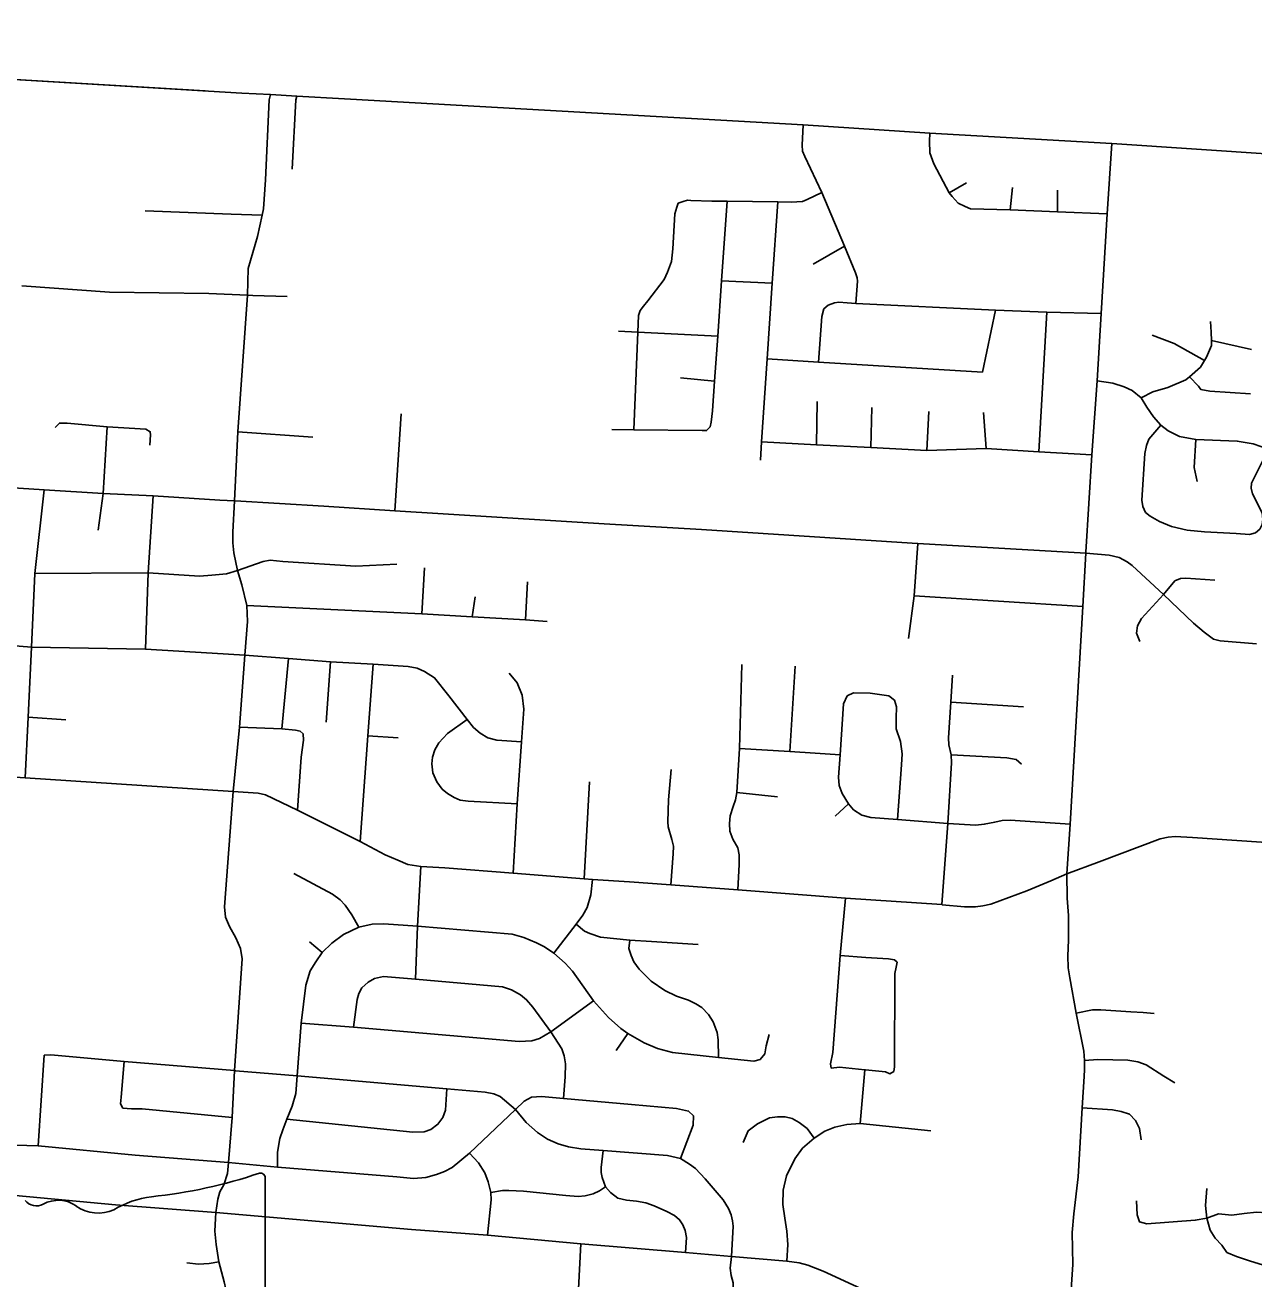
# Model space of a CAD drawing. Extents: x 1755200 to 1902939, y 644115 to 788070.
# Drawn here: x 1849254 to 1856712, y 769950 to 777564 of the extents above; entities that cross this region are included whole.
import ezdxf

# ---------------------------------------------------------------- set-up
doc = ezdxf.new("R2010")
doc.units = 0
for name, color, linetype in [('GM_X_City_Street', 7, 'Continuous'), ('GM_X_County', 7, 'Continuous'), ('GM_X_State_Shield', 7, 'Continuous')]:
    doc.layers.add(name, color=color, linetype=linetype)

msp = doc.modelspace()

# ---------------------------------------------------------------- linework, layer by layer
at = {"layer": 'GM_X_City_Street'}
for points in [[(1848003.3, 777293.9), (1848085.5, 777300.2), (1848275.6, 777289.2), (1848580.5, 777270.7), (1850346.1, 777164.3)], [(1850524.9, 774675.4), (1850544.8, 775094.5), (1850602.9, 775922.8), (1850607.5, 776085.4), (1850663.7, 776279.5), (1850693.2, 776410.2), (1850701.6, 776447.7), (1850713.1, 776623.9), (1850736.1, 777109.6), (1850743.6, 777141.3)], [(1850874, 776688.6), (1850896, 777109.4), (1850903.2, 777132.2)], [(1851193, 777115.8), (1851228.1, 777113.8), (1853976.6, 776957.1), (1854745.5, 776908), (1855849, 776844), (1860837.1, 776510.3)], [(1854295.2, 775873.4), (1854305, 776009.2), (1854303.6, 776029.3), (1854294.5, 776059.6), (1854226.1, 776221.8), (1854089.1, 776546.7), (1853985.8, 776766.2), (1853972, 776799.1), (1853970.3, 776834.8), (1853976.6, 776957.1)], [(1854745.5, 776908), (1854743.3, 776859.6), (1854745.1, 776787.7), (1854770.3, 776720.3), (1854862.7, 776545.7), (1854881, 776522), (1854917.8, 776483), (1854959.2, 776461.8), (1854992.7, 776448.8), (1855232.1, 776441.2), (1855520.7, 776429.3), (1855821.6, 776417.1)], [(1855691.7, 774363), (1855727.8, 774954.1), (1855761.6, 775402.9), (1855785.5, 775813.1), (1855821.6, 776417.1), (1855849, 776844)], [(1854862.7, 776545.7), (1854967.3, 776605.8)], [(1855232.1, 776441.2), (1855246.1, 776578.1)], [(1855520.7, 776429.3), (1855519.3, 776560.5)], [(1852815.1, 775109), (1852948.9, 775105.3), (1853362.3, 775101.9), (1853390.2, 775101.1), (1853410.9, 775124.6), (1853417.7, 775152.4), (1853425.6, 775222.3), (1853438.4, 775402), (1853457.7, 775675.5), (1853481.5, 776011.7), (1853515.6, 776493.5)], [(1852948.9, 775105.3), (1852972.6, 775699.1), (1852976.6, 775799.5), (1852987.5, 775831.3), (1853006.2, 775856.8), (1853033.1, 775890.1), (1853132.7, 776019.5), (1853151.9, 776063.1), (1853164.8, 776094.8), (1853177.7, 776128.5), (1853185.9, 776204.4), (1853197.9, 776418.3), (1853209.1, 776458.1), (1853217.7, 776481.9), (1853248, 776493.1), (1853274.2, 776500.3), (1853294.1, 776497.8), (1853421.9, 776494.3), (1853515.6, 776493.5), (1853821.6, 776491), (1853903.1, 776489), (1853971.2, 776493.1), (1853999.5, 776504.4), (1854089.1, 776546.7)], [(1853716.7, 774921.8), (1853724.2, 775033.9), (1853757.8, 775537.2), (1853788.6, 775997), (1853821.6, 776491)], [(1849982.2, 776435.3), (1850504.8, 776414.8), (1850693.2, 776410.2)], [(1854036.3, 776112.8), (1854226.1, 776221.8)], [(1849234, 775980.6), (1849766.4, 775942.5), (1850368.8, 775934.4), (1850602.9, 775922.8), (1850636.5, 775921.7)], [(1853481.5, 776011.7), (1853788.6, 775997)], [(1850636.5, 775921.7), (1850844.4, 775915.2)], [(1854069.1, 775517.7), (1854089.2, 775794.8), (1854102.4, 775840.5), (1854127.1, 775863.9), (1854165.4, 775876.9), (1854193.5, 775882.1), (1854243.3, 775876.7), (1854295.2, 775873.4), (1855144.2, 775833.6), (1855455.8, 775821.5), (1855785.5, 775813.1)], [(1855064.4, 775455.4), (1855144.2, 775833.6)], [(1855406.5, 774973.3), (1855455.8, 775821.5)], [(1856027.9, 775301.2), (1856097.8, 775336.7), (1856190.4, 775362.2), (1856299.6, 775409.3), (1856320.8, 775428), (1856387.8, 775487), (1856411.1, 775527), (1856423.5, 775548.1), (1856455.4, 775617.3), (1856454, 775649.1), (1856451.7, 775699.5), (1856447.6, 775763.7)], [(1852856, 775704.7), (1852972.6, 775699.1), (1853457.7, 775675.5)], [(1856093.6, 775681.4), (1856228, 775629.6), (1856411.1, 775527)], [(1856454, 775649.1), (1856696.5, 775594.6)], [(1853757.8, 775537.2), (1854069.1, 775517.7), (1855064.4, 775455.4)], [(1853231.5, 775422), (1853438.4, 775402)], [(1856320.8, 775428), (1856376.5, 775371.1), (1856389.9, 775350.7), (1856443.5, 775341.2), (1856690.8, 775324.4)], [(1857027.8, 773786.9), (1857073.8, 774436.9), (1857078.6, 774594.3), (1857071.4, 774654.8), (1857042.3, 774729.9), (1856986.6, 774846.1), (1856918.8, 774916.3), (1856851, 774967.2), (1856800.2, 774988.9), (1856708.2, 775020.4), (1856611.3, 775037.4), (1856359.6, 775047), (1856260.3, 775066.4), (1856192.5, 775100.3), (1856146.5, 775134.2), (1856102.9, 775185), (1856061.8, 775243.1), (1856027.9, 775301.2), (1855972.2, 775344.8), (1855923.8, 775366.6), (1855856, 775388.4), (1855761.6, 775402.9)], [(1854056.9, 775015.9), (1854060.5, 775278.9)], [(1851497, 774614.9), (1851535.7, 775203.2)], [(1854386.1, 774998.2), (1854393, 775241.6)], [(1854726.9, 774979.8), (1854738, 775218.1)], [(1855086.5, 774992.5), (1855071.4, 775210.9)], [(1849435.4, 775120.9), (1849462.1, 775147.5), (1849509.3, 775147.5), (1849751.4, 775123.3), (1849986.2, 775110), (1850012.9, 775094.3), (1850015.3, 775076.1), (1850011.7, 775013.1)], [(1849697.4, 774496.3), (1849727.2, 774719), (1849751.4, 775123.3)], [(1856146.5, 775134.2), (1856074.4, 775048.9), (1856060.1, 775011.7), (1856050.5, 774962.6), (1856032.5, 774679.5), (1856038.5, 774639.9), (1856054.1, 774605.1), (1856081.7, 774581.1), (1856138, 774548.7), (1856211.2, 774519.9), (1856307.2, 774497.1), (1856412.7, 774487.5), (1856604.7, 774475.6), (1856685, 774469.5), (1856721, 774481.5), (1856747.4, 774503.1), (1856763, 774530.7), (1856766.6, 774563.1), (1856761.8, 774601.5), (1856703, 774717.8), (1856694.6, 774751.4), (1856697, 774781.4), (1856719.8, 774827), (1856800.2, 774988.9)], [(1850544.8, 775094.5), (1850999.9, 775061.1)], [(1856366.8, 774792.8), (1856349.9, 774877.6), (1856359.6, 775047)], [(1853724.2, 775033.9), (1854056.9, 775015.9), (1854386.1, 774998.2), (1854726.9, 774979.8), (1855086.5, 774992.5), (1855406.5, 774973.3), (1855727.8, 774954.1)], [(1847797.6, 774622.4), (1848474.8, 774723.1), (1848718.8, 774763.8), (1848781.8, 774772.3), (1848830.2, 774774.7), (1848939.1, 774767.4), (1849056.6, 774761.3), (1849370.1, 774742), (1849727.2, 774719), (1850031, 774704.5), (1850435.3, 774679.1), (1850524.9, 774675.4), (1850528.1, 774675.2)], [(1849254.6, 772993.9), (1849272, 773361.5), (1849292.1, 773786.1), (1849313.2, 774233.8), (1849370.1, 774742)], [(1849983.8, 773774.8), (1850000.8, 774237.2), (1850031, 774704.5)], [(1850409.4, 770316.4), (1850411.4, 770354.5), (1850423, 770434), (1850436.6, 770478.6), (1850459.8, 770521.3), (1850483.1, 770591.1), (1850488.9, 770657.1), (1850510.3, 770930.5), (1850523.9, 771215.1), (1850570.7, 771893.9), (1850560.9, 771956.7), (1850533.5, 772021.5), (1850494.2, 772090.2), (1850470.6, 772147.1), (1850464.8, 772209.9), (1850517.2, 772909.9), (1850555, 773301.6), (1850586.7, 773738.5), (1850603.6, 773941.9), (1850598.8, 774038.7), (1850569.7, 774164.6), (1850543.1, 774251.7), (1850520.1, 774359.5), (1850514, 774420), (1850514, 774484.1), (1850524.9, 774675.4)], [(1850528.1, 774675.2), (1851067.2, 774642.7), (1851497, 774614.9), (1852768, 774536.2), (1853358.7, 774501.1), (1854637.4, 774417.4)], [(1854616.5, 773838.5), (1854649.1, 774098), (1854672.1, 774415.2)], [(1854637.4, 774417.4), (1854672.1, 774415.2), (1855691.4, 774357)], [(1855576.2, 772409.3), (1855576.2, 772409.3), (1855596.6, 772711.3), (1855673.2, 774033.9), (1855691.4, 774357), (1855691.7, 774363)], [(1855691.4, 774357), (1855833, 774344.9), (1855893.5, 774330.4), (1855943.1, 774303.8), (1855972.2, 774282), (1856162.3, 774105.3), (1856345, 773932.1), (1856410.4, 773877.7), (1856467.3, 773835.3), (1856507.2, 773824.4), (1856727.6, 773807.5)], [(1850313.2, 774217.8), (1850388.1, 774222.7), (1850475.3, 774232.4), (1850543.1, 774251.7), (1850698, 774307.4), (1850741.6, 774314.7), (1850819.1, 774307.4), (1851262.1, 774278.4), (1851509.1, 774290.5)], [(1849313.2, 774233.8), (1849997.8, 774237.2)], [(1849997.8, 774237.2), (1850000.8, 774237.2), (1850313.1, 774217.8), (1850313.2, 774217.8)], [(1851661.6, 773987.9), (1851677.3, 774268.5)], [(1856162.3, 774105.3), (1856232.5, 774188.8), (1856266.4, 774203.3), (1856297.8, 774204.5), (1856475.8, 774192.4)], [(1852291, 773951.5), (1852303.2, 774184)], [(1851966.6, 773970.9), (1851986, 774092)], [(1854649.1, 774098), (1855673.2, 774033.9)], [(1856019.4, 773820.8), (1856000.1, 773871.6), (1856006.1, 773916.4), (1856029.1, 773960), (1856162.3, 774105.3)], [(1850598.8, 774038.7), (1851661.6, 773987.9), (1851966.6, 773970.9), (1852291, 773951.5), (1852421.8, 773941.9)], [(1847957.7, 773895.2), (1848422.7, 773857.2), (1849292.1, 773786.1), (1849983.8, 773774.8), (1850389.3, 773750.4)], [(1850389.3, 773750.4), (1850586.7, 773738.5), (1850853, 773716.7), (1851107.2, 773697.3), (1851366.2, 773682.8), (1851579.3, 773668.3), (1851632.5, 773658.6), (1851678.5, 773639.2), (1851739, 773600.5), (1851826.2, 773491.5), (1851937.4, 773346.4), (1851976, 773298.5), (1852016.1, 773264.5), (1852062.5, 773235.1), (1852116.5, 773221.3), (1852266.3, 773212)], [(1850812.9, 773290.7), (1850853, 773716.7)], [(1851080.2, 773330.9), (1851107.2, 773697.3)], [(1851287.1, 772606.5), (1851333.4, 773247.5), (1851366.2, 773682.8)], [(1853579.9, 772313.2), (1853588.5, 772466), (1853588.5, 772524.7), (1853579.2, 772567.9), (1853549.9, 772620.4), (1853531.3, 772668.3), (1853528.2, 772716.2), (1853532.9, 772762.5), (1853551.4, 772818.1), (1853565.3, 772859.8), (1853574.6, 772903.1), (1853590, 773171.8), (1853603, 773681.3)], [(1853894.3, 773153.3), (1853928.3, 773670.7)], [(1852215.4, 772415), (1852240.1, 772835.1), (1852266.3, 773212), (1852281.4, 773409.2), (1852271.7, 773494), (1852240.2, 773569), (1852191.8, 773629.5)], [(1854817.6, 772223.1), (1854855, 772715.5), (1854876.6, 773083.8), (1854873.5, 773131.7), (1854859.6, 773193.4), (1854858.1, 773235.1), (1854872, 773452.9), (1854882.8, 773616.7)], [(1854250.5, 772834.2), (1854212.5, 772896.9), (1854195.5, 772946.3), (1854190.8, 772997.3), (1854201.6, 773131.7), (1854221.7, 773442.1), (1854243.3, 773490)], [(1854243.3, 773490), (1854282, 773508.5), (1854382.3, 773507), (1854496.7, 773490), (1854530.6, 773465.3)], [(1854549.4, 772739.7), (1854573.9, 773071.4), (1854577, 773139.4), (1854566.2, 773213.5), (1854541.4, 773290.7), (1854539.9, 773355.6), (1854543, 773425.1), (1854530.6, 773465.3)], [(1854872, 773452.9), (1855312.7, 773423.6)], [(1849272, 773361.5), (1849501.3, 773346.1)], [(1850555, 773301.6), (1850812.9, 773290.7), (1850894.8, 773281.5), (1850922.6, 773276.8), (1850941.1, 773259.9)], [(1851937.4, 773346.4), (1851816.9, 773261.4), (1851765.9, 773205.8), (1851739.7, 773162.6), (1851725.8, 773117.7), (1851722.7, 773077.6), (1851728.8, 773023.6), (1851752, 772967.9), (1851784.5, 772924.7), (1851816.9, 772896.9), (1851858.6, 772873.7), (1851894.1, 772858.3), (1851942, 772852.1), (1852240.1, 772835.1)], [(1850907.2, 772796.5), (1850930.3, 773117.7), (1850944.2, 773221.3), (1850941.1, 773259.9)], [(1851333.4, 773247.5), (1851517.2, 773236.7)], [(1853590, 773171.8), (1853894.3, 773153.3), (1854048.8, 773142.4)], [(1854048.8, 773142.4), (1854201.6, 773131.7)], [(1854873.5, 773131.7), (1855212.8, 773114.4), (1855268.1, 773103.6), (1855300.7, 773075.9)], [(1848750.6, 773027.2), (1849254.6, 772993.9), (1850517.2, 772909.9), (1850667.8, 772900), (1850712.5, 772890.7), (1850907.2, 772796.5), (1851287.1, 772606.5), (1851440, 772526.2), (1851515.7, 772492.2), (1851577.5, 772466), (1851656.2, 772453.6), (1851801.4, 772447.4), (1852215.4, 772415), (1852646.3, 772379.5), (1852697.3, 772376.4), (1852923.1, 772361)], [(1853173.2, 772344), (1853186.9, 772532.4), (1853188.4, 772578.7), (1853179.2, 772618.9), (1853157.5, 772696.1), (1853154.5, 772725.5), (1853159.1, 772859.8), (1853174.5, 773043.6)], [(1852646.3, 772379.5), (1852678.7, 772969.5)], [(1853574.6, 772903.1), (1853820.1, 772876.8)], [(1854170.8, 772761), (1854250.5, 772834.2)], [(1854250.5, 772834.2), (1854282, 772799.6), (1854332.9, 772767.2), (1854386.7, 772752.9), (1854549.4, 772739.7), (1854855, 772715.5), (1855023.9, 772706.5), (1855075.7, 772711.3), (1855139.4, 772724.6), (1855183.9, 772733), (1855233.3, 772735.4), (1855596.6, 772711.3)], [(1855771.8, 772482.7), (1856143.1, 772622), (1856192.5, 772632.8), (1856234.2, 772635.9), (1856339.5, 772630.9), (1857445.3, 772556.8), (1857752.7, 772545.4), (1858082.8, 772519.8), (1858575.2, 772485.7), (1858649.1, 772465.7), (1858711.8, 772445.8), (1858802.8, 772406), (1859181.4, 772127.1), (1859281, 772078.7), (1859372, 772050.2), (1859502.9, 772030.3), (1860618.9, 771967.7)], [(1851622.7, 771770.3), (1851634.5, 772092.2), (1851656.2, 772453.6)], [(1855478.9, 772368), (1855576.2, 772409.3), (1855771.8, 772482.7)], [(1850884.8, 772412.1), (1851120.3, 772286.4), (1851165.4, 772253.1), (1851196.8, 772219.7), (1851236.1, 772160.9), (1851279.3, 772086.3), (1851359.7, 772103.9), (1851430.4, 772105.9), (1851634.5, 772092.2), (1852209.6, 772043.1), (1852280.2, 772023.5), (1852356.8, 771992.1), (1852405.8, 771966.5), (1852462.7, 771929.3), (1852531.4, 771868.4), (1852575.6, 771819.4), (1852704.1, 771639.8), (1852795.4, 771537.7), (1852869, 771471), (1852912.2, 771440.6), (1853010.3, 771384.6), (1853092.8, 771350.3), (1853183, 771325.8), (1853461.7, 771295.3), (1853677.6, 771271.8), (1853714.9, 771283.5), (1853744.3, 771316.9), (1853752.2, 771366), (1853769.8, 771434.7)], [(1852462.7, 771929.3), (1852598.2, 772103.9), (1852638.6, 772160.1), (1852664.8, 772206.5), (1852686.5, 772282.2), (1852697.3, 772376.4)], [(1855683.5, 771262.7), (1855683.2, 771276), (1855679.6, 771332.5), (1855632.7, 771563.5), (1855594.2, 771778.9), (1855584.6, 771839), (1855582.2, 771912.4), (1855585.8, 772006.3), (1855587, 772156.7), (1855578.6, 772262.6), (1855576.2, 772409.3)], [(1852923.1, 772361), (1853173.2, 772344), (1853579.9, 772313.2), (1854232.9, 772262.7), (1854817.6, 772223.1), (1854820.7, 772222.8)], [(1854820.7, 772222.8), (1854955.4, 772209.6), (1855021.8, 772209.6), (1855066.6, 772215.7), (1855114.5, 772226.6), (1855334.3, 772306.6), (1855478.9, 772368)], [(1854147.1, 771229.4), (1854142.7, 771255.8), (1854155.9, 771325), (1854199.9, 771914.2), (1854232.9, 772262.7)], [(1850785.7, 770629.9), (1850785.7, 770719.1), (1850799.3, 770802.5), (1850818.6, 770854.9), (1850841.9, 770920.8), (1850874.5, 770998.5), (1850896, 771075.9), (1850906, 771183.6), (1850929.7, 771502.7), (1850958, 771734.3), (1850985, 771822.1), (1851017.7, 771875.9), (1851057.5, 771933.2), (1851116.4, 771990.1), (1851187, 772041.1), (1851279.3, 772086.3)], [(1852598.2, 772103.9), (1852649.2, 772062.7), (1852680.6, 772047), (1852745.3, 772025.4), (1852924, 772007.8), (1853055.4, 771999.9), (1853338.1, 771980.3)], [(1850980.9, 771997.9), (1851057.5, 771933.2)], [(1853461.7, 771295.3), (1853459.7, 771401.3), (1853453.9, 771446.5), (1853430.3, 771511.2), (1853400.9, 771556.4), (1853361.6, 771597.6), (1853324.3, 771621.1), (1853281.1, 771642.7), (1853206.6, 771668.2), (1853135.9, 771701.6), (1853053.5, 771758.5), (1852980.9, 771831.1), (1852947.5, 771876.2), (1852931.8, 771913.5), (1852918.1, 771956.7), (1852924, 772007.8)], [(1854355.6, 771902.5), (1854199.9, 771914.2)], [(1854354, 771219.2), (1854475.8, 771207.4), (1854502.2, 771196.4), (1854526.3, 771210.7), (1854530.7, 771238.2), (1854532.9, 771805.4), (1854540.6, 771842.7), (1854546.1, 771873.5), (1854530.7, 771888.9), (1854493.4, 771893.3), (1854390.1, 771899.9), (1854355.6, 771902.5)], [(1851247.9, 771479.8), (1851269.5, 771646.6), (1851279.3, 771683.9), (1851296.9, 771717.3), (1851336.2, 771752.6), (1851373.5, 771774.2), (1851428.4, 771786), (1851622.7, 771770.3), (1852150.7, 771723.2), (1852205.6, 771705.5), (1852259.6, 771675.1), (1852297.9, 771645.6), (1852336.1, 771600.5), (1852445.1, 771451.3), (1852511.8, 771347.3), (1852526.5, 771304.2), (1852533.4, 771256.1), (1852532.4, 771176.6), (1852521.2, 771045.7)], [(1850929.7, 771502.7), (1851247.9, 771479.8), (1852251.7, 771392.5), (1852329.3, 771396.4), (1852375.4, 771410.1), (1852445.1, 771451.3), (1852704.1, 771639.8)], [(1855632.7, 771563.5), (1855732.6, 771584), (1855783.1, 771585.2), (1855964.8, 771571.9), (1856040.6, 771568.3), (1856105.6, 771561.1)], [(1852841.5, 771336.5), (1852912.2, 771440.6)], [(1849332.9, 770758.1), (1849369.7, 771309.7)], [(1849369.7, 771309.7), (1849409.1, 771311), (1849855.5, 771270.3), (1850523.9, 771215.1), (1850530.2, 771214.6)], [(1849855.5, 771270.3), (1849837.1, 771053.6), (1849831.9, 771014.2), (1849847.6, 770988), (1849898.9, 770984), (1849965.3, 770982.9), (1850510.3, 770930.5)], [(1854147.1, 771229.4), (1854196.6, 771236), (1854350.5, 771219.5), (1854354, 771219.2)], [(1855601.4, 769856.2), (1855612.3, 770037.9), (1855609.8, 770232.8), (1855618.3, 770345.9), (1855646, 770569.7), (1855668.8, 770988.4), (1855682, 771179.7), (1855684.4, 771223), (1855683.5, 771262.7)], [(1855683.2, 771276), (1855765.1, 771282), (1855946.7, 771278.3), (1856008.1, 771268.7), (1856057.4, 771250.7), (1856164.5, 771180.9), (1856231.9, 771141.2)], [(1850530.2, 771214.6), (1850906, 771183.6), (1851813.4, 771104.8), (1852045.8, 771085.1), (1852098.4, 771074.6), (1852136.5, 771058.9), (1852229.7, 770978.7), (1852295.3, 770900), (1852363.6, 770839.6), (1852425.3, 770798.9), (1852488.4, 770769.9), (1852552.7, 770751.6), (1852626.2, 770741.1), (1852762.7, 770731), (1853153, 770699.1), (1853230.8, 770681.3), (1853285.6, 770646.8), (1853322.6, 770621.3), (1853381.3, 770557.5), (1853490.9, 770430), (1853522.8, 770379), (1853539.4, 770339.5), (1853548.3, 770302.5), (1853550.9, 770270.6), (1853540.6, 770086.9)], [(1854323, 770894.1), (1854350.5, 771219.5)], [(1850841.9, 770920.8), (1851608, 770841.3), (1851675.9, 770843.2), (1851716.2, 770857.9), (1851759.6, 770889.5), (1851788.5, 770931.5), (1851805.5, 770974.8), (1851813.4, 771104.8)], [(1849195.6, 770762.8), (1849332.9, 770758.1), (1849922.5, 770701.7), (1850488.9, 770657.1), (1850785.7, 770629.9), (1851511, 770569.8), (1851611.9, 770560.1), (1851685.6, 770565.9), (1851751.7, 770583.5), (1851799, 770601.9), (1851844.9, 770626.8), (1851951.3, 770714.8), (1852229.7, 770978.7), (1852283.5, 771030), (1852328.2, 771053.6), (1852387.2, 771057.5), (1852521.2, 771045.7), (1852933.5, 771009), (1853206.6, 770985.2), (1853281.1, 770969.5), (1853310.6, 770940.1), (1853308.6, 770883.2), (1853230.8, 770681.3)], [(1853612.6, 770779.5), (1853641.4, 770849.6), (1853698.8, 770892.9), (1853771.5, 770928.7), (1853821.2, 770933.8), (1853867.1, 770933.8), (1853909.2, 770923.6), (1853952.6, 770899.3), (1853999.8, 770863.6), (1854043.1, 770805)], [(1855668.8, 770988.4), (1855852.9, 770977.6), (1855907, 770966.7), (1855957.6, 770949.9), (1855993.7, 770912.6), (1856017.7, 770864.5), (1856028.6, 770795.9)], [(1853878.1, 770057.8), (1853882.4, 770158.4), (1853877.3, 770241.3), (1853865.9, 770319.1), (1853853.1, 770402), (1853854.4, 770490), (1853874.8, 770575.4), (1853925.8, 770680), (1853973, 770743.7), (1854043.1, 770805), (1854108.7, 770848), (1854169.1, 770872.1), (1854240.6, 770887.5), (1854323, 770894.1), (1854751.7, 770850.2)], [(1852061, 770215.7), (1852082.6, 770429.9), (1852080, 770475.8), (1852064.2, 770540.2), (1852043.2, 770595.3), (1852005.1, 770654.4), (1851951.3, 770714.8)], [(1852754.5, 770575.5), (1852750, 770597.1), (1852750, 770627.7), (1852762.7, 770731)], [(1853261.4, 770110.1), (1853269, 770201.7), (1853260.1, 770243.8), (1853246.1, 770278.2), (1853225.7, 770310.1), (1853195, 770335.7), (1853147.9, 770359.9), (1853071.4, 770394.3), (1853021.6, 770412.2), (1852965.5, 770422.4), (1852903, 770428.7), (1852852, 770441.5), (1852806.1, 770475.9), (1852776.8, 770510.4), (1852756.4, 770566.5), (1852754.5, 770575.5)], [(1848962.6, 770460.1), (1849041.4, 770470.6), (1849803, 770399.7), (1850411.4, 770354.5), (1851598.6, 770251.3), (1852061, 770215.7), (1852626.3, 770163.3), (1853261.4, 770110.1), (1853540.6, 770086.9), (1853878.1, 770057.8), (1853951.8, 770048.1), (1854004.2, 770034.5), (1854097.3, 769997.6), (1854458, 769830.9)], [(1852080, 770475.8), (1852150.9, 770486.3), (1852188.8, 770486.3)], [(1852188.8, 770486.3), (1852190.3, 770486.3), (1852279.6, 770482.4), (1852535.6, 770457.4), (1852610.5, 770450.9), (1852652.5, 770454.8), (1852702.4, 770467.9), (1852739.2, 770485), (1852776.8, 770510.4)], [(1857418.9, 769982.8), (1857309, 770017.5), (1857251.2, 770032.3), (1857151.3, 770041.5), (1856903.2, 770034.6), (1856771.2, 770034.3), (1856685.5, 770059.4), (1856605.8, 770086.5), (1856548.1, 770111.2), (1856518.2, 770155.8), (1856476.1, 770197.9), (1856447.3, 770247.2), (1856425.6, 770319.4), (1856417.2, 770395.2), (1856426.8, 770499.5)], [(1855999.7, 770425.3), (1856003.3, 770339.9), (1856017.7, 770296.6), (1856061.1, 770285.7), (1856355.8, 770306.2), (1856425.6, 770319.4)], [(1856425.6, 770319.4), (1856496.6, 770345.9), (1856578.9, 770337.3), (1856653, 770348.4), (1856727.1, 770355.4), (1856791.1, 770352.6), (1856845.1, 770356), (1856851.1, 770355.9)], [(1850384, 768576.7), (1850399.2, 768624.5), (1850469.9, 769546.5), (1850485, 769732), (1850488.9, 769786.3), (1850483.1, 769844.4), (1850461.8, 769933.7), (1850428.8, 770053.9), (1850413.3, 770158.6), (1850405.6, 770240.1), (1850409.4, 770316.4)], [(1852536.4, 769442.6), (1852527.1, 769599), (1852528.9, 769654.2), (1852541.1, 769701), (1852557.9, 769736.5), (1852593.5, 769792.7), (1852603.8, 769825.4), (1852612.2, 769890.9), (1852626.3, 770163.3)], [(1850234.9, 770048.1), (1850306.6, 770040.3), (1850370.6, 770044.2), (1850428.8, 770053.9)], [(1853553.2, 769475), (1853537.7, 769509.9), (1853528.1, 769539.9), (1853535.8, 769629.2), (1853550.4, 769886.1), (1853550.4, 769926.9), (1853539.7, 769971.5), (1853532.9, 770015.1), (1853540.6, 770086.9)]]:
    msp.add_lwpolyline(points, dxfattribs=at)
at = {"layer": 'GM_X_County'}
msp.add_lwpolyline([(1843361.1, 777563.7), (1845448.6, 777453.4), (1847559.7, 777333.4), (1848085.5, 777300.2), (1848275.6, 777289.2), (1848580.4, 777270.7), (1850568.8, 777150.7), (1850743.6, 777141.2), (1850903.1, 777132.2), (1851193, 777115.8), (1851228.1, 777113.8), (1853976.6, 776957.1), (1854745.5, 776908), (1855849, 776844), (1860837.1, 776510.3), (1864330.8, 776269.7)], dxfattribs=at)
at = {"layer": 'GM_X_State_Shield'}
msp.add_line((1850711.7, 769452.5), (1850711.7, 770558), dxfattribs=at)
for centre, radius, start, end in [((1849719.9, 773386.7), 2952.7, 275.84447, 288.90645), ((1850680.8, 770562.6), 31, 351.86209, 97.738), ((1849323.1, 770484.7), 90.3, 219.79206, 297.10237), ((1849455.6, 770240.5), 187.7, 54.46668, 119.14113), ((1849697.8, 770575.5), 225.8, 233.85621, 294.82819), ((1850096.5, 769860.2), 594, 97.34618, 120.76885)]:
    msp.add_arc(centre, radius, start, end, dxfattribs=at)

doc.saveas('drawing.dxf')
